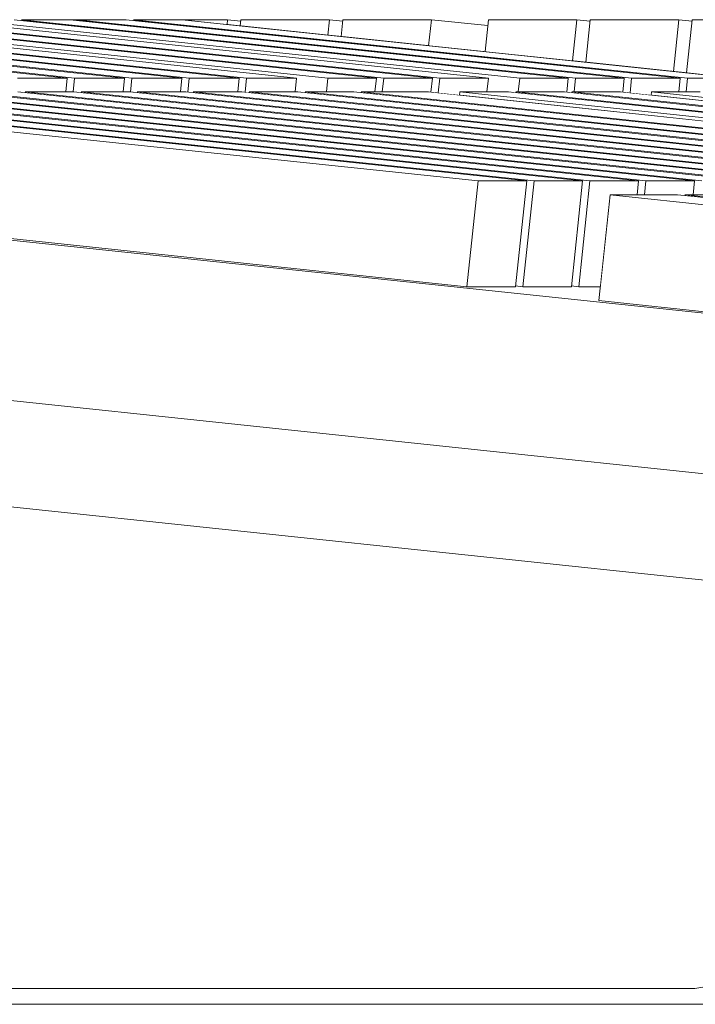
# Model space of a CAD drawing. Header units: millimetres. Extents: x -30280 to 309309, y -17460 to 4378.
# Tile 948 of 1056: x 255148 to 255160, y -12710 to -12691. Entities that reach past the tile are written whole.
import ezdxf

# ---------------------------------------------------------------- set-up
doc = ezdxf.new("R2010")
doc.units = ezdxf.units.MM
doc.header["$MEASUREMENT"] = 0
doc.linetypes.add('Wipeout_Contour', pattern=[1000, 0, -1000])
doc.layers.add('Nuevo_09_EI_Mobiliari general', color=7, linetype='Continuous')
doc.layers.add('Nuevo_09_EI_Mobiliari general_Pluma_Nº__1', color=7, linetype='Continuous', lineweight=5)

# ---------------------------------------------------------------- blocks, each defined once
blk = doc.blocks.new('Elem Sección_528_6', base_point=(235890.588, -13459.976))
at = {"layer": 'Nuevo_09_EI_Mobiliari general_Pluma_Nº__1', "color": 7, "linetype": 'Continuous', "lineweight": 5}
blk.add_line((255404.197, -12709.976), (254654.197, -12709.976), dxfattribs=at)
blk = doc.blocks.new('Elem Sección_532_6', base_point=(235890.588, -13459.976))
at = {"color": 254, "linetype": 'Wipeout_Contour', "lineweight": 0, "ltscale": 766391.750521}
blk.add_wipeout([(255148.553, -12691.465), (255148.674, -12691.478), (255148.676, -12691.463)], dxfattribs=at).dxf.layer = 'Nuevo_09_EI_Mobiliari general'
at = {"color": 254, "linetype": 'Wipeout_Contour', "lineweight": 0, "ltscale": 766399.465358}
blk.add_wipeout([(255151.499, -12691.463), (255150.643, -12691.463), (255151.489, -12691.552)], dxfattribs=at).dxf.layer = 'Nuevo_09_EI_Mobiliari general'
at = {"color": 254, "linetype": 'Wipeout_Contour', "lineweight": 0, "ltscale": 1021872.075092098}
blk.add_wipeout([(255151.75, -12691.463), (255151.738, -12691.578), (255153.386, -12691.752), (255153.416, -12691.463)], dxfattribs=at).dxf.layer = 'Nuevo_09_EI_Mobiliari general'
at = {"color": 254, "linetype": 'Wipeout_Contour', "lineweight": 0, "ltscale": 1021879.724313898}
blk.add_wipeout([(255153.667, -12691.463), (255153.635, -12691.778), (255155.282, -12691.952), (255155.333, -12691.463)], dxfattribs=at).dxf.layer = 'Nuevo_09_EI_Mobiliari general'
at = {"color": 254, "linetype": 'Wipeout_Contour', "lineweight": 0, "ltscale": 1021898.273637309}
blk.add_wipeout([(255158.322, -12691.463), (255158.238, -12692.263), (255159.885, -12692.436), (255159.987, -12691.463)], dxfattribs=at).dxf.layer = 'Nuevo_09_EI_Mobiliari general'
at = {"color": 254, "linetype": 'Wipeout_Contour', "lineweight": 0, "ltscale": 2554766.183703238}
blk.add_wipeout([(255160.134, -12692.462), (255161.067, -12692.56), (255161.04, -12692.822), (255161.444, -12692.822), (255161.581, -12692.836), (255161.582, -12692.822), (255161.747, -12692.822), (255161.762, -12692.822), (255161.904, -12691.463), (255160.239, -12691.463)], dxfattribs=at).dxf.layer = 'Nuevo_09_EI_Mobiliari general'
at = {"layer": 'Nuevo_09_EI_Mobiliari general_Pluma_Nº__1', "color": 7, "linetype": 'Continuous', "lineweight": 5}
blk.add_line((255148.538, -12691.463), (255148.676, -12691.463), dxfattribs=at)
at = {"color": 254, "linetype": 'Wipeout_Contour', "lineweight": 0, "ltscale": 1021868.274121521}
blk.add_wipeout([(255151.499, -12691.463), (255151.489, -12691.552), (255151.738, -12691.578), (255151.748, -12691.49)], dxfattribs=at).dxf.layer = 'Nuevo_09_EI_Mobiliari general'
at = {"color": 254, "linetype": 'Wipeout_Contour', "lineweight": 0, "ltscale": 1021875.911254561}
blk.add_wipeout([(255153.416, -12691.463), (255153.386, -12691.752), (255153.635, -12691.778), (255153.665, -12691.49)], dxfattribs=at).dxf.layer = 'Nuevo_09_EI_Mobiliari general'
at = {"color": 254, "linetype": 'Wipeout_Contour', "lineweight": 0, "ltscale": 1021885.177000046}
blk.add_wipeout([(255155.333, -12691.463), (255155.282, -12691.952), (255156.342, -12692.063), (255156.393, -12691.575)], dxfattribs=at).dxf.layer = 'Nuevo_09_EI_Mobiliari general'
at = {"color": 254, "linetype": 'Wipeout_Contour', "lineweight": 0, "ltscale": 1021902.089252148}
blk.add_wipeout([(255159.885, -12692.436), (255160.134, -12692.462), (255160.236, -12691.49), (255159.987, -12691.463)], dxfattribs=at).dxf.layer = 'Nuevo_09_EI_Mobiliari general'
at = {"layer": 'Nuevo_09_EI_Mobiliari general_Pluma_Nº__1', "color": 7, "linetype": 'Continuous', "lineweight": 5}
for p, q in [((255150.643, -12691.463), (255151.499, -12691.463)), ((255151.489, -12691.552), (255151.499, -12691.463)), ((255151.499, -12691.463), (255151.748, -12691.49)), ((255151.738, -12691.578), (255151.75, -12691.463)), ((255151.75, -12691.463), (255153.416, -12691.463)), ((255153.386, -12691.752), (255153.416, -12691.463)), ((255153.416, -12691.463), (255153.665, -12691.49)), ((255153.635, -12691.778), (255153.667, -12691.463)), ((255153.667, -12691.463), (255155.333, -12691.463)), ((255155.282, -12691.952), (255155.333, -12691.463)), ((255159.885, -12692.436), (255159.987, -12691.463)), ((255159.987, -12691.463), (255160.236, -12691.49)), ((255160.134, -12692.462), (255160.239, -12691.463)), ((255160.239, -12691.463), (255161.904, -12691.463))]:
    blk.add_line(p, q, dxfattribs=at)
at = {"color": 254, "linetype": 'Wipeout_Contour', "lineweight": 0, "ltscale": 1021890.634320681}
blk.add_wipeout([(255156.405, -12691.463), (255156.342, -12692.063), (255157.989, -12692.236), (255158.07, -12691.463)], dxfattribs=at).dxf.layer = 'Nuevo_09_EI_Mobiliari general'
at = {"layer": 'Nuevo_09_EI_Mobiliari general_Pluma_Nº__1', "color": 7, "linetype": 'Continuous', "lineweight": 5}
for p, q in [((255155.333, -12691.463), (255156.393, -12691.575)), ((255156.342, -12692.063), (255156.405, -12691.463))]:
    blk.add_line(p, q, dxfattribs=at)
at = {"color": 254, "linetype": 'Wipeout_Contour', "lineweight": 0, "ltscale": 1021894.452095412}
blk.add_wipeout([(255157.989, -12692.236), (255158.238, -12692.263), (255158.319, -12691.49), (255158.07, -12691.463)], dxfattribs=at).dxf.layer = 'Nuevo_09_EI_Mobiliari general'
at = {"layer": 'Nuevo_09_EI_Mobiliari general_Pluma_Nº__1', "color": 7, "linetype": 'Continuous', "lineweight": 5}
for p, q in [((255156.405, -12691.463), (255158.07, -12691.463)), ((255157.989, -12692.236), (255158.07, -12691.463)), ((255158.07, -12691.463), (255158.319, -12691.49)), ((255158.238, -12692.263), (255158.322, -12691.463)), ((255158.322, -12691.463), (255159.987, -12691.463))]:
    blk.add_line(p, q, dxfattribs=at)
blk = doc.blocks.new('Elem Sección_534_6', base_point=(235890.588, -13459.976))
at = {"color": 254, "linetype": 'Wipeout_Contour', "lineweight": 0, "ltscale": 1021833.149352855}
blk.add_wipeout([(255147.544, -12692.56), (255148.484, -12692.56), (255138.06, -12691.463), (255137.12, -12691.463)], dxfattribs=at).dxf.layer = 'Nuevo_09_EI_Mobiliari general'
at = {"color": 254, "linetype": 'Wipeout_Contour', "lineweight": 0, "ltscale": 1021877.366396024}
blk.add_wipeout([(255142.346, -12707.007), (255163.582, -12707.007), (255164.068, -12702.377), (255143.064, -12700.166)], dxfattribs=at).dxf.layer = 'Nuevo_09_EI_Mobiliari general'
at = {"color": 254, "linetype": 'Wipeout_Contour', "lineweight": 0, "ltscale": 1788244.709994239}
blk.add_wipeout([(255147.516, -12692.822), (255147.555, -12692.822), (255147.691, -12692.836), (255147.693, -12692.822), (255148.456, -12692.822), (255148.484, -12692.56), (255147.544, -12692.56)], dxfattribs=at).dxf.layer = 'Nuevo_09_EI_Mobiliari general'
at = {"color": 254, "linetype": 'Wipeout_Contour', "lineweight": 0, "ltscale": 1021875.763418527}
blk.add_wipeout([(255141.791, -12708.457), (255163.026, -12708.457), (255163.582, -12707.007), (255142.346, -12707.007)], dxfattribs=at).dxf.layer = 'Nuevo_09_EI_Mobiliari general'
at = {"color": 254, "linetype": 'Wipeout_Contour', "lineweight": 0, "ltscale": 1021837.45663337}
blk.add_wipeout([(255148.622, -12692.56), (255149.562, -12692.56), (255139.138, -12691.463), (255138.198, -12691.463)], dxfattribs=at).dxf.layer = 'Nuevo_09_EI_Mobiliari general'
at = {"color": 254, "linetype": 'Wipeout_Contour', "lineweight": 0, "ltscale": 1021872.487929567}
blk.add_wipeout([(255140.586, -12709.434), (255161.821, -12709.434), (255163.026, -12708.457), (255141.791, -12708.457)], dxfattribs=at).dxf.layer = 'Nuevo_09_EI_Mobiliari general'
at = {"color": 254, "linetype": 'Wipeout_Contour', "lineweight": 0, "ltscale": 1788252.250294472}
blk.add_wipeout([(255148.595, -12692.822), (255148.608, -12692.822), (255148.744, -12692.836), (255148.746, -12692.822), (255149.535, -12692.822), (255149.562, -12692.56), (255148.622, -12692.56)], dxfattribs=at).dxf.layer = 'Nuevo_09_EI_Mobiliari general'
at = {"color": 254, "linetype": 'Wipeout_Contour', "lineweight": 0, "ltscale": 1021867.143227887}
blk.add_wipeout([(255139.054, -12709.677), (255160.29, -12709.677), (255161.821, -12709.434), (255140.586, -12709.434)], dxfattribs=at).dxf.layer = 'Nuevo_09_EI_Mobiliari general'
at = {"layer": 'Nuevo_09_EI_Mobiliari general_Pluma_Nº__1', "color": 7, "linetype": 'Continuous', "lineweight": 5}
blk.add_line((255139.054, -12709.677), (255160.29, -12709.677), dxfattribs=at)
at = {"color": 254, "linetype": 'Wipeout_Contour', "lineweight": 0, "ltscale": 1532762.592296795}
blk.add_wipeout([(255138.197, -12691.478), (255148.484, -12692.56), (255148.456, -12692.822), (255148.595, -12692.822), (255148.622, -12692.56), (255138.198, -12691.463)], dxfattribs=at).dxf.layer = 'Nuevo_09_EI_Mobiliari general'
at = {"color": 254, "linetype": 'Wipeout_Contour', "lineweight": 0, "ltscale": 1277530.008559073}
blk.add_wipeout([(255128.221, -12696.605), (255128.014, -12698.582), (255231.286, -12709.453), (255231.493, -12707.475), (255231.384, -12707.464)], dxfattribs=at).dxf.layer = 'Nuevo_09_EI_Mobiliari general'
at = {"layer": 'Nuevo_09_EI_Mobiliari general_Pluma_Nº__1', "color": 7, "linetype": 'Continuous', "lineweight": 5}
blk.add_line((255161.821, -12709.434), (255160.29, -12709.677), dxfattribs=at)
at = {"color": 254, "linetype": 'Wipeout_Contour', "lineweight": 0, "ltscale": 1021841.76391393}
blk.add_wipeout([(255149.7, -12692.56), (255150.64, -12692.56), (255140.216, -12691.463), (255139.276, -12691.463)], dxfattribs=at).dxf.layer = 'Nuevo_09_EI_Mobiliari general'
at = {"color": 254, "linetype": 'Wipeout_Contour', "lineweight": 0, "ltscale": 1021983.069548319}
blk.add_wipeout([(255128.112, -12696.593), (255231.384, -12707.464), (255231.697, -12704.48), (255128.425, -12693.609)], dxfattribs=at).dxf.layer = 'Nuevo_09_EI_Mobiliari general'
at = {"color": 254, "linetype": 'Wipeout_Contour', "lineweight": 0, "ltscale": 1532794.078422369}
blk.add_wipeout([(255149.7, -12692.56), (255149.673, -12692.823), (255149.797, -12692.836), (255149.799, -12692.822), (255150.613, -12692.822), (255150.64, -12692.56)], dxfattribs=at).dxf.layer = 'Nuevo_09_EI_Mobiliari general'
at = {"color": 254, "linetype": 'Wipeout_Contour', "lineweight": 0, "ltscale": 24274624.35500605}
blk.add_wipeout([(255123.736, -12693.087), (255124.263, -12693.157), (255125.979, -12693.348), (255128.425, -12693.609), (255231.697, -12704.48), (255234.216, -12704.742), (255236.135, -12704.933), (255236.938, -12705.003), (255260.165, -12705.003), (255259.638, -12704.933), (255257.922, -12704.742), (255255.476, -12704.48), (255255.203, -12704.452), (255255.2, -12704.48), (255254.285, -12704.48), (255254.148, -12704.466), (255254.147, -12704.48), (255253.232, -12704.48), (255253.096, -12704.466), (255253.094, -12704.48), (255251.127, -12704.48), (255250.544, -12704.419), (255250.538, -12704.48), (255249.623, -12704.48), (255249.487, -12704.466), (255249.485, -12704.48), (255248.571, -12704.48), (255248.434, -12704.466), (255248.432, -12704.48), (255247.518, -12704.48), (255246.936, -12704.419), (255246.929, -12704.48), (255245.491, -12704.48), (255245.354, -12704.466), (255245.352, -12704.48), (255244.188, -12704.48), (255244.051, -12704.466), (255244.05, -12704.48), (255242.611, -12704.48), (255242.475, -12704.466), (255242.473, -12704.48), (255236.294, -12704.48), (255236.158, -12704.466), (255236.156, -12704.48), (255234.717, -12704.48), (255234.581, -12704.466), (255234.579, -12704.48), (255233.55, -12704.48), (255233.413, -12704.466), (255233.412, -12704.48), (255231.973, -12704.48), (255213.596, -12702.546), (255213.624, -12702.285), (255213.329, -12702.285), (255213.192, -12702.27), (255213.191, -12702.285), (255212.276, -12702.285), (255212.14, -12702.27), (255212.138, -12702.285), (255211.114, -12702.285), (255195.226, -12700.612), (255195.253, -12700.351), (255194.568, -12700.351), (255194.431, -12700.336), (255194.43, -12700.351), (255192.743, -12700.351), (255176.855, -12698.678), (255176.883, -12698.417), (255176.833, -12698.417), (255176.696, -12698.403), (255176.695, -12698.417), (255175.78, -12698.417), (255175.643, -12698.403), (255175.642, -12698.417), (255174.373, -12698.417), (255158.485, -12696.745), (255158.512, -12696.483), (255158.108, -12696.483), (255157.971, -12696.469), (255157.97, -12696.483), (255157.055, -12696.483), (255156.918, -12696.469), (255156.917, -12696.483), (255156.002, -12696.483), (255140.114, -12694.811), (255140.142, -12694.55), (255139.788, -12694.55), (255139.651, -12694.535), (255139.65, -12694.55), (255138.71, -12694.55), (255138.573, -12694.535), (255138.572, -12694.55), (255137.632, -12694.55), (255127.208, -12693.452), (255127.246, -12693.087)], dxfattribs=at).dxf.layer = 'Nuevo_09_EI_Mobiliari general'
at = {"layer": 'Nuevo_09_EI_Mobiliari general_Pluma_Nº__1', "color": 7, "linetype": 'Continuous', "lineweight": 5}
blk.add_line((255128.014, -12698.582), (255231.286, -12709.453), dxfattribs=at)
at = {"color": 254, "linetype": 'Wipeout_Contour', "lineweight": 0, "ltscale": 1788233.759803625}
blk.add_wipeout([(255139.275, -12691.478), (255149.562, -12692.56), (255149.535, -12692.822), (255149.66, -12692.822), (255149.673, -12692.823), (255149.7, -12692.56), (255139.276, -12691.463)], dxfattribs=at).dxf.layer = 'Nuevo_09_EI_Mobiliari general'
at = {"color": 254, "linetype": 'Wipeout_Contour', "lineweight": 0, "ltscale": 1021846.071194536}
blk.add_wipeout([(255141.295, -12691.463), (255140.355, -12691.463), (255150.778, -12692.56), (255151.718, -12692.56)], dxfattribs=at).dxf.layer = 'Nuevo_09_EI_Mobiliari general'
at = {"color": 254, "linetype": 'Wipeout_Contour', "lineweight": 0, "ltscale": 1532800.54057664}
blk.add_wipeout([(255150.751, -12692.826), (255150.85, -12692.836), (255150.852, -12692.822), (255151.691, -12692.822), (255151.718, -12692.56), (255150.778, -12692.56)], dxfattribs=at).dxf.layer = 'Nuevo_09_EI_Mobiliari general'
at = {"color": 254, "linetype": 'Wipeout_Contour', "lineweight": 0, "ltscale": 1788241.274226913}
blk.add_wipeout([(255140.353, -12691.478), (255150.64, -12692.56), (255150.613, -12692.822), (255150.713, -12692.822), (255150.751, -12692.826), (255150.778, -12692.56), (255140.355, -12691.463)], dxfattribs=at).dxf.layer = 'Nuevo_09_EI_Mobiliari general'
at = {"color": 254, "linetype": 'Wipeout_Contour', "lineweight": 0, "ltscale": 1021850.378475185}
blk.add_wipeout([(255151.857, -12692.56), (255152.796, -12692.56), (255142.373, -12691.463), (255141.433, -12691.463)], dxfattribs=at).dxf.layer = 'Nuevo_09_EI_Mobiliari general'
at = {"color": 254, "linetype": 'Wipeout_Contour', "lineweight": 0, "ltscale": 1532807.002700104}
blk.add_wipeout([(255151.857, -12692.56), (255151.828, -12692.828), (255151.903, -12692.836), (255151.904, -12692.822), (255152.769, -12692.822), (255152.796, -12692.56)], dxfattribs=at).dxf.layer = 'Nuevo_09_EI_Mobiliari general'
at = {"color": 254, "linetype": 'Wipeout_Contour', "lineweight": 0, "ltscale": 1788248.788652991}
blk.add_wipeout([(255141.433, -12691.463), (255141.431, -12691.478), (255151.718, -12692.56), (255151.691, -12692.822), (255151.766, -12692.822), (255151.828, -12692.828), (255151.857, -12692.56)], dxfattribs=at).dxf.layer = 'Nuevo_09_EI_Mobiliari general'
at = {"color": 254, "linetype": 'Wipeout_Contour', "lineweight": 0, "ltscale": 1021870.851871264}
blk.add_wipeout([(255156.994, -12692.56), (255157.908, -12692.56), (255147.485, -12691.463), (255146.57, -12691.463)], dxfattribs=at).dxf.layer = 'Nuevo_09_EI_Mobiliari general'
at = {"color": 254, "linetype": 'Wipeout_Contour', "lineweight": 0, "ltscale": 1021857.136708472}
blk.add_wipeout([(255156.211, -12694.494), (255157.126, -12694.494), (255141.238, -12692.822), (255140.323, -12692.822)], dxfattribs=at).dxf.layer = 'Nuevo_09_EI_Mobiliari general'
at = {"color": 254, "linetype": 'Wipeout_Contour', "lineweight": 0, "ltscale": 1021888.820391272}
blk.add_wipeout([(255156.002, -12696.483), (255156.917, -12696.483), (255157.126, -12694.494), (255156.211, -12694.494)], dxfattribs=at).dxf.layer = 'Nuevo_09_EI_Mobiliari general'
at = {"color": 254, "linetype": 'Wipeout_Contour', "lineweight": 0, "ltscale": 1021855.090503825}
blk.add_wipeout([(255140.114, -12694.811), (255156.002, -12696.483), (255156.211, -12694.494), (255140.323, -12692.822)], dxfattribs=at).dxf.layer = 'Nuevo_09_EI_Mobiliari general'
at = {"color": 254, "linetype": 'Wipeout_Contour', "lineweight": 0, "ltscale": 1021861.342892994}
blk.add_wipeout([(255142.29, -12692.822), (255141.376, -12692.822), (255157.264, -12694.494), (255158.178, -12694.494)], dxfattribs=at).dxf.layer = 'Nuevo_09_EI_Mobiliari general'
at = {"color": 254, "linetype": 'Wipeout_Contour', "lineweight": 0, "ltscale": 1021893.026574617}
blk.add_wipeout([(255157.264, -12694.494), (255157.055, -12696.483), (255157.97, -12696.483), (255158.178, -12694.494)], dxfattribs=at).dxf.layer = 'Nuevo_09_EI_Mobiliari general'
at = {"color": 254, "linetype": 'Wipeout_Contour', "lineweight": 0, "ltscale": 1532803.770363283}
blk.add_wipeout([(255141.376, -12692.822), (255141.374, -12692.836), (255157.126, -12694.494), (255156.918, -12696.469), (255157.055, -12696.483), (255157.264, -12694.494)], dxfattribs=at).dxf.layer = 'Nuevo_09_EI_Mobiliari general'
at = {"color": 254, "linetype": 'Wipeout_Contour', "lineweight": 0, "ltscale": 1021865.54907755}
blk.add_wipeout([(255158.317, -12694.494), (255159.231, -12694.494), (255143.343, -12692.822), (255142.429, -12692.822)], dxfattribs=at).dxf.layer = 'Nuevo_09_EI_Mobiliari general'
at = {"color": 254, "linetype": 'Wipeout_Contour', "lineweight": 0, "ltscale": 1532845.744867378}
blk.add_wipeout([(255158.317, -12694.494), (255158.108, -12696.483), (255158.512, -12696.483), (255158.694, -12694.756), (255159.204, -12694.756), (255159.231, -12694.494)], dxfattribs=at).dxf.layer = 'Nuevo_09_EI_Mobiliari general'
at = {"color": 254, "linetype": 'Wipeout_Contour', "lineweight": 0, "ltscale": 1532810.079639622}
blk.add_wipeout([(255142.429, -12692.822), (255142.427, -12692.836), (255158.178, -12694.494), (255157.971, -12696.469), (255158.108, -12696.483), (255158.317, -12694.494)], dxfattribs=at).dxf.layer = 'Nuevo_09_EI_Mobiliari general'
at = {"layer": 'Nuevo_09_EI_Mobiliari general_Pluma_Nº__1', "color": 7, "linetype": 'Continuous', "lineweight": 5}
for p, q in [((255156.002, -12696.483), (255156.917, -12696.483)), ((255156.918, -12696.469), (255157.055, -12696.483)), ((255157.055, -12696.483), (255157.97, -12696.483)), ((255157.971, -12696.469), (255158.108, -12696.483))]:
    blk.add_line(p, q, dxfattribs=at)
at = {"color": 254, "linetype": 'Wipeout_Contour', "lineweight": 0, "ltscale": 1021869.755262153}
blk.add_wipeout([(255159.37, -12694.494), (255160.284, -12694.494), (255144.396, -12692.822), (255143.482, -12692.822)], dxfattribs=at).dxf.layer = 'Nuevo_09_EI_Mobiliari general'
at = {"color": 254, "linetype": 'Wipeout_Contour', "lineweight": 0, "ltscale": 2043803.303744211}
blk.add_wipeout([(255159.342, -12694.756), (255159.962, -12694.756), (255160.099, -12694.77), (255160.101, -12694.756), (255160.199, -12694.756), (255160.257, -12694.756), (255160.284, -12694.494), (255159.37, -12694.494)], dxfattribs=at).dxf.layer = 'Nuevo_09_EI_Mobiliari general'
at = {"color": 254, "linetype": 'Wipeout_Contour', "lineweight": 0, "ltscale": 1532816.596807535}
blk.add_wipeout([(255143.48, -12692.836), (255159.231, -12694.494), (255159.204, -12694.756), (255159.342, -12694.756), (255159.37, -12694.494), (255143.482, -12692.822)], dxfattribs=at).dxf.layer = 'Nuevo_09_EI_Mobiliari general'
at = {"color": 254, "linetype": 'Wipeout_Contour', "lineweight": 0, "ltscale": 1021873.961446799}
blk.add_wipeout([(255160.422, -12694.494), (255161.337, -12694.494), (255145.449, -12692.822), (255144.534, -12692.822)], dxfattribs=at).dxf.layer = 'Nuevo_09_EI_Mobiliari general'
at = {"color": 254, "linetype": 'Wipeout_Contour', "lineweight": 0, "ltscale": 1532822.906084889}
blk.add_wipeout([(255144.533, -12692.836), (255160.284, -12694.494), (255160.257, -12694.756), (255160.395, -12694.756), (255160.422, -12694.494), (255144.534, -12692.822)], dxfattribs=at).dxf.layer = 'Nuevo_09_EI_Mobiliari general'
at = {"color": 254, "linetype": 'Wipeout_Contour', "lineweight": 0, "ltscale": 1021878.167631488}
blk.add_wipeout([(255161.475, -12694.494), (255162.39, -12694.494), (255146.502, -12692.822), (255145.587, -12692.822)], dxfattribs=at).dxf.layer = 'Nuevo_09_EI_Mobiliari general'
at = {"color": 254, "linetype": 'Wipeout_Contour', "lineweight": 0, "ltscale": 1532829.215360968}
blk.add_wipeout([(255145.586, -12692.836), (255161.337, -12694.494), (255161.31, -12694.756), (255161.448, -12694.756), (255161.475, -12694.494), (255145.587, -12692.822)], dxfattribs=at).dxf.layer = 'Nuevo_09_EI_Mobiliari general'
at = {"color": 254, "linetype": 'Wipeout_Contour', "lineweight": 0, "ltscale": 1021882.373816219}
blk.add_wipeout([(255162.528, -12694.494), (255163.443, -12694.494), (255147.555, -12692.822), (255146.64, -12692.822)], dxfattribs=at).dxf.layer = 'Nuevo_09_EI_Mobiliari general'
at = {"color": 254, "linetype": 'Wipeout_Contour', "lineweight": 0, "ltscale": 1532835.524638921}
blk.add_wipeout([(255146.639, -12692.836), (255162.39, -12694.494), (255162.362, -12694.756), (255162.501, -12694.756), (255162.528, -12694.494), (255146.64, -12692.822)], dxfattribs=at).dxf.layer = 'Nuevo_09_EI_Mobiliari general'
at = {"color": 254, "linetype": 'Wipeout_Contour', "lineweight": 0, "ltscale": 1021886.580000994}
blk.add_wipeout([(255163.581, -12694.494), (255164.496, -12694.494), (255148.608, -12692.822), (255147.693, -12692.822)], dxfattribs=at).dxf.layer = 'Nuevo_09_EI_Mobiliari general'
at = {"color": 254, "linetype": 'Wipeout_Contour', "lineweight": 0, "ltscale": 1532841.833916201}
blk.add_wipeout([(255147.691, -12692.836), (255163.443, -12694.494), (255163.415, -12694.756), (255163.554, -12694.756), (255163.581, -12694.494), (255147.693, -12692.822)], dxfattribs=at).dxf.layer = 'Nuevo_09_EI_Mobiliari general'
at = {"color": 254, "linetype": 'Wipeout_Contour', "lineweight": 0, "ltscale": 1021890.786185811}
blk.add_wipeout([(255164.634, -12694.494), (255165.548, -12694.494), (255149.66, -12692.822), (255148.746, -12692.822)], dxfattribs=at).dxf.layer = 'Nuevo_09_EI_Mobiliari general'
at = {"color": 254, "linetype": 'Wipeout_Contour', "lineweight": 0, "ltscale": 1532848.143192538}
blk.add_wipeout([(255148.744, -12692.836), (255164.496, -12694.494), (255164.468, -12694.756), (255164.606, -12694.756), (255164.634, -12694.494), (255148.746, -12692.822)], dxfattribs=at).dxf.layer = 'Nuevo_09_EI_Mobiliari general'
at = {"color": 254, "linetype": 'Wipeout_Contour', "lineweight": 0, "ltscale": 1021894.992370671}
blk.add_wipeout([(255165.687, -12694.494), (255166.601, -12694.494), (255150.713, -12692.822), (255149.799, -12692.822)], dxfattribs=at).dxf.layer = 'Nuevo_09_EI_Mobiliari general'
at = {"color": 254, "linetype": 'Wipeout_Contour', "lineweight": 0, "ltscale": 1532854.452469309}
blk.add_wipeout([(255149.797, -12692.836), (255165.548, -12694.494), (255165.521, -12694.756), (255165.659, -12694.756), (255165.687, -12694.494), (255149.799, -12692.822)], dxfattribs=at).dxf.layer = 'Nuevo_09_EI_Mobiliari general'
at = {"color": 254, "linetype": 'Wipeout_Contour', "lineweight": 0, "ltscale": 1021899.198555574}
blk.add_wipeout([(255166.74, -12694.494), (255167.654, -12694.494), (255151.766, -12692.822), (255150.852, -12692.822)], dxfattribs=at).dxf.layer = 'Nuevo_09_EI_Mobiliari general'
at = {"color": 254, "linetype": 'Wipeout_Contour', "lineweight": 0, "ltscale": 1532860.761746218}
blk.add_wipeout([(255150.85, -12692.836), (255166.601, -12694.494), (255166.574, -12694.756), (255166.712, -12694.756), (255166.74, -12694.494), (255150.852, -12692.822)], dxfattribs=at).dxf.layer = 'Nuevo_09_EI_Mobiliari general'
at = {"color": 254, "linetype": 'Wipeout_Contour', "lineweight": 0, "ltscale": 1021903.40474052}
blk.add_wipeout([(255167.792, -12694.494), (255168.707, -12694.494), (255152.819, -12692.822), (255151.904, -12692.822)], dxfattribs=at).dxf.layer = 'Nuevo_09_EI_Mobiliari general'
at = {"color": 254, "linetype": 'Wipeout_Contour', "lineweight": 0, "ltscale": 1532867.071023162}
blk.add_wipeout([(255151.903, -12692.836), (255167.654, -12694.494), (255167.627, -12694.756), (255167.765, -12694.756), (255167.792, -12694.494), (255151.904, -12692.822)], dxfattribs=at).dxf.layer = 'Nuevo_09_EI_Mobiliari general'
at = {"color": 254, "linetype": 'Wipeout_Contour', "lineweight": 0, "ltscale": 1021907.610925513}
blk.add_wipeout([(255153.872, -12692.822), (255152.957, -12692.822), (255168.845, -12694.494), (255169.76, -12694.494)], dxfattribs=at).dxf.layer = 'Nuevo_09_EI_Mobiliari general'
at = {"color": 254, "linetype": 'Wipeout_Contour', "lineweight": 0, "ltscale": 1532873.380300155}
blk.add_wipeout([(255152.956, -12692.836), (255168.707, -12694.494), (255168.68, -12694.756), (255168.818, -12694.756), (255168.845, -12694.494), (255152.957, -12692.822)], dxfattribs=at).dxf.layer = 'Nuevo_09_EI_Mobiliari general'
at = {"color": 254, "linetype": 'Wipeout_Contour', "lineweight": 0, "ltscale": 1021912.52477476}
blk.add_wipeout([(255169.898, -12694.494), (255171.167, -12694.494), (255155.279, -12692.822), (255154.01, -12692.822)], dxfattribs=at).dxf.layer = 'Nuevo_09_EI_Mobiliari general'
at = {"color": 254, "linetype": 'Wipeout_Contour', "lineweight": 0, "ltscale": 1532879.689578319}
blk.add_wipeout([(255154.009, -12692.836), (255169.76, -12694.494), (255169.732, -12694.756), (255169.871, -12694.756), (255169.898, -12694.494), (255154.01, -12692.822)], dxfattribs=at).dxf.layer = 'Nuevo_09_EI_Mobiliari general'
at = {"color": 254, "linetype": 'Wipeout_Contour', "lineweight": 0, "ltscale": 1277364.697692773}
blk.add_wipeout([(255156.994, -12692.56), (255156.966, -12692.822), (255157.835, -12692.822), (255157.881, -12692.827), (255157.908, -12692.56)], dxfattribs=at).dxf.layer = 'Nuevo_09_EI_Mobiliari general'
at = {"color": 254, "linetype": 'Wipeout_Contour', "lineweight": 0, "ltscale": 1021931.619959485}
blk.add_wipeout([(255174.582, -12696.428), (255175.85, -12696.428), (255159.962, -12694.756), (255158.694, -12694.756)], dxfattribs=at).dxf.layer = 'Nuevo_09_EI_Mobiliari general'
at = {"color": 254, "linetype": 'Wipeout_Contour', "lineweight": 0, "ltscale": 2299227.700874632}
blk.add_wipeout([(255146.564, -12691.525), (255156.405, -12692.56), (255156.378, -12692.822), (255156.782, -12692.822), (255156.919, -12692.836), (255156.92, -12692.822), (255156.966, -12692.822), (255156.994, -12692.56), (255146.57, -12691.463)], dxfattribs=at).dxf.layer = 'Nuevo_09_EI_Mobiliari general'
at = {"color": 254, "linetype": 'Wipeout_Contour', "lineweight": 0, "ltscale": 1021928.866107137}
blk.add_wipeout([(255158.485, -12696.745), (255174.373, -12698.417), (255174.582, -12696.428), (255158.694, -12694.756)], dxfattribs=at).dxf.layer = 'Nuevo_09_EI_Mobiliari general'
at = {"layer": 'Nuevo_09_EI_Mobiliari general_Pluma_Nº__1', "color": 7, "linetype": 'Continuous', "lineweight": 5}
blk.add_line((255158.108, -12696.483), (255158.512, -12696.483), dxfattribs=at)
at = {"color": 254, "linetype": 'Wipeout_Contour', "lineweight": 0, "ltscale": 1021875.058057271}
blk.add_wipeout([(255158.047, -12692.56), (255158.961, -12692.56), (255148.538, -12691.463), (255147.623, -12691.463)], dxfattribs=at).dxf.layer = 'Nuevo_09_EI_Mobiliari general'
at = {"color": 254, "linetype": 'Wipeout_Contour', "lineweight": 0, "ltscale": 1021936.533807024}
blk.add_wipeout([(255161.015, -12694.756), (255160.101, -12694.756), (255175.989, -12696.428), (255176.903, -12696.428)], dxfattribs=at).dxf.layer = 'Nuevo_09_EI_Mobiliari general'
at = {"color": 254, "linetype": 'Wipeout_Contour', "lineweight": 0, "ltscale": 1277369.955423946}
blk.add_wipeout([(255158.047, -12692.56), (255158.019, -12692.822), (255158.888, -12692.822), (255158.933, -12692.827), (255158.961, -12692.56)], dxfattribs=at).dxf.layer = 'Nuevo_09_EI_Mobiliari general'
at = {"color": 254, "linetype": 'Wipeout_Contour', "lineweight": 0, "ltscale": 1532916.556754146}
blk.add_wipeout([(255160.101, -12694.756), (255160.099, -12694.77), (255175.85, -12696.428), (255175.643, -12698.403), (255175.78, -12698.417), (255175.989, -12696.428)], dxfattribs=at).dxf.layer = 'Nuevo_09_EI_Mobiliari general'
at = {"layer": 'Nuevo_09_EI_Mobiliari general_Pluma_Nº__1', "color": 7, "linetype": 'Continuous', "lineweight": 5}
for p, q in [((255128.112, -12696.593), (255231.384, -12707.464)), ((255158.485, -12696.745), (255174.373, -12698.417))]:
    blk.add_line(p, q, dxfattribs=at)
at = {"color": 254, "linetype": 'Wipeout_Contour', "lineweight": 0, "ltscale": 2043765.09224075}
blk.add_wipeout([(255147.621, -12691.478), (255157.908, -12692.56), (255157.881, -12692.827), (255157.972, -12692.836), (255157.973, -12692.822), (255158.019, -12692.822), (255158.047, -12692.56), (255147.623, -12691.463)], dxfattribs=at).dxf.layer = 'Nuevo_09_EI_Mobiliari general'
at = {"color": 254, "linetype": 'Wipeout_Contour', "lineweight": 0, "ltscale": 1021879.264243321}
blk.add_wipeout([(255149.59, -12691.463), (255148.676, -12691.463), (255159.1, -12692.56), (255160.014, -12692.56)], dxfattribs=at).dxf.layer = 'Nuevo_09_EI_Mobiliari general'
at = {"color": 254, "linetype": 'Wipeout_Contour', "lineweight": 0, "ltscale": 1532850.292661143}
blk.add_wipeout([(255159.1, -12692.56), (255159.07, -12692.841), (255159.47, -12692.883), (255159.476, -12692.822), (255159.987, -12692.822), (255160.014, -12692.56)], dxfattribs=at).dxf.layer = 'Nuevo_09_EI_Mobiliari general'
at = {"color": 254, "linetype": 'Wipeout_Contour', "lineweight": 0, "ltscale": 1532825.376804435}
blk.add_wipeout([(255148.674, -12691.478), (255158.961, -12692.56), (255158.933, -12692.827), (255159.07, -12692.841), (255159.1, -12692.56), (255148.676, -12691.463)], dxfattribs=at).dxf.layer = 'Nuevo_09_EI_Mobiliari general'
at = {"color": 254, "linetype": 'Wipeout_Contour', "lineweight": 0, "ltscale": 1021883.470429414}
blk.add_wipeout([(255160.152, -12692.56), (255161.067, -12692.56), (255150.643, -12691.463), (255149.729, -12691.463)], dxfattribs=at).dxf.layer = 'Nuevo_09_EI_Mobiliari general'
at = {"color": 254, "linetype": 'Wipeout_Contour', "lineweight": 0, "ltscale": 1788332.756968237}
blk.add_wipeout([(255160.125, -12692.822), (255160.391, -12692.822), (255160.528, -12692.836), (255160.529, -12692.822), (255161.04, -12692.822), (255161.067, -12692.56), (255160.152, -12692.56)], dxfattribs=at).dxf.layer = 'Nuevo_09_EI_Mobiliari general'
at = {"color": 254, "linetype": 'Wipeout_Contour', "lineweight": 0, "ltscale": 1532831.688809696}
blk.add_wipeout([(255149.727, -12691.478), (255160.014, -12692.56), (255159.987, -12692.822), (255160.125, -12692.822), (255160.152, -12692.56), (255149.729, -12691.463)], dxfattribs=at).dxf.layer = 'Nuevo_09_EI_Mobiliari general'
at = {"layer": 'Nuevo_09_EI_Mobiliari general_Pluma_Nº__1', "color": 7, "linetype": 'Continuous', "lineweight": 5}
for p, q in [((255156.994, -12692.56), (255157.908, -12692.56)), ((255158.047, -12692.56), (255158.961, -12692.56)), ((255159.1, -12692.56), (255160.014, -12692.56)), ((255160.152, -12692.56), (255161.067, -12692.56))]:
    blk.add_line(p, q, dxfattribs=at)
at = {"color": 254, "linetype": 'Wipeout_Contour', "lineweight": 0, "ltscale": 1021856.434260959}
blk.add_wipeout([(255153.385, -12692.56), (255154.3, -12692.56), (255143.876, -12691.463), (255142.961, -12691.463)], dxfattribs=at).dxf.layer = 'Nuevo_09_EI_Mobiliari general'
at = {"color": 254, "linetype": 'Wipeout_Contour', "lineweight": 0, "ltscale": 1021933.655284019}
blk.add_wipeout([(255175.364, -12694.494), (255176.279, -12694.494), (255160.391, -12692.822), (255159.476, -12692.822)], dxfattribs=at).dxf.layer = 'Nuevo_09_EI_Mobiliari general'
at = {"color": 254, "linetype": 'Wipeout_Contour', "lineweight": 0, "ltscale": 1788285.397891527}
blk.add_wipeout([(255153.385, -12692.56), (255153.358, -12692.822), (255153.872, -12692.822), (255154.009, -12692.836), (255154.01, -12692.822), (255154.272, -12692.822), (255154.3, -12692.56)], dxfattribs=at).dxf.layer = 'Nuevo_09_EI_Mobiliari general'
at = {"color": 254, "linetype": 'Wipeout_Contour', "lineweight": 0, "ltscale": 2299382.677404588}
blk.add_wipeout([(255159.47, -12692.883), (255174.776, -12694.494), (255174.748, -12694.756), (255175.153, -12694.756), (255175.289, -12694.77), (255175.291, -12694.756), (255175.337, -12694.756), (255175.364, -12694.494), (255159.476, -12692.822)], dxfattribs=at).dxf.layer = 'Nuevo_09_EI_Mobiliari general'
at = {"color": 254, "linetype": 'Wipeout_Contour', "lineweight": 0, "ltscale": 2299194.301533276}
blk.add_wipeout([(255142.955, -12691.525), (255152.796, -12692.56), (255152.769, -12692.822), (255152.819, -12692.822), (255152.956, -12692.836), (255152.957, -12692.822), (255153.358, -12692.822), (255153.385, -12692.56), (255142.961, -12691.463)], dxfattribs=at).dxf.layer = 'Nuevo_09_EI_Mobiliari general'
at = {"color": 254, "linetype": 'Wipeout_Contour', "lineweight": 0, "ltscale": 1021860.640446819}
blk.add_wipeout([(255154.438, -12692.56), (255155.352, -12692.56), (255144.929, -12691.463), (255144.014, -12691.463)], dxfattribs=at).dxf.layer = 'Nuevo_09_EI_Mobiliari general'
at = {"color": 254, "linetype": 'Wipeout_Contour', "lineweight": 0, "ltscale": 1277351.933413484}
blk.add_wipeout([(255154.41, -12692.822), (255155.279, -12692.822), (255155.325, -12692.827), (255155.352, -12692.56), (255154.438, -12692.56)], dxfattribs=at).dxf.layer = 'Nuevo_09_EI_Mobiliari general'
at = {"color": 254, "linetype": 'Wipeout_Contour', "lineweight": 0, "ltscale": 1532797.443835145}
blk.add_wipeout([(255144.013, -12691.478), (255154.3, -12692.56), (255154.272, -12692.822), (255154.41, -12692.822), (255154.438, -12692.56), (255144.014, -12691.463)], dxfattribs=at).dxf.layer = 'Nuevo_09_EI_Mobiliari general'
at = {"color": 254, "linetype": 'Wipeout_Contour', "lineweight": 0, "ltscale": 1021864.846632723}
blk.add_wipeout([(255155.491, -12692.56), (255156.405, -12692.56), (255145.982, -12691.463), (255145.067, -12691.463)], dxfattribs=at).dxf.layer = 'Nuevo_09_EI_Mobiliari general'
at = {"color": 254, "linetype": 'Wipeout_Contour', "lineweight": 0, "ltscale": 1532828.666247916}
blk.add_wipeout([(255155.491, -12692.56), (255155.461, -12692.841), (255155.861, -12692.883), (255155.867, -12692.822), (255156.378, -12692.822), (255156.405, -12692.56)], dxfattribs=at).dxf.layer = 'Nuevo_09_EI_Mobiliari general'
at = {"color": 254, "linetype": 'Wipeout_Contour', "lineweight": 0, "ltscale": 1532803.750388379}
blk.add_wipeout([(255145.067, -12691.463), (255145.065, -12691.478), (255155.352, -12692.56), (255155.325, -12692.827), (255155.461, -12692.841), (255155.491, -12692.56)], dxfattribs=at).dxf.layer = 'Nuevo_09_EI_Mobiliari general'
at = {"color": 254, "linetype": 'Wipeout_Contour', "lineweight": 0, "ltscale": 1021919.237676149}
blk.add_wipeout([(255171.755, -12694.494), (255172.67, -12694.494), (255156.782, -12692.822), (255155.867, -12692.822)], dxfattribs=at).dxf.layer = 'Nuevo_09_EI_Mobiliari general'
at = {"layer": 'Nuevo_09_EI_Mobiliari general_Pluma_Nº__1', "color": 7, "linetype": 'Continuous', "lineweight": 5}
for p, q in [((255148.484, -12692.56), (255138.06, -12691.463)), ((255138.198, -12691.463), (255148.622, -12692.56)), ((255149.562, -12692.56), (255139.138, -12691.463)), ((255139.276, -12691.463), (255149.7, -12692.56)), ((255150.64, -12692.56), (255140.216, -12691.463)), ((255140.355, -12691.463), (255150.778, -12692.56)), ((255151.718, -12692.56), (255141.295, -12691.463)), ((255141.433, -12691.463), (255151.857, -12692.56)), ((255152.796, -12692.56), (255142.373, -12691.463)), ((255142.961, -12691.463), (255153.385, -12692.56)), ((255154.3, -12692.56), (255143.876, -12691.463)), ((255144.014, -12691.463), (255154.438, -12692.56)), ((255155.352, -12692.56), (255144.929, -12691.463)), ((255145.067, -12691.463), (255155.491, -12692.56)), ((255156.405, -12692.56), (255145.982, -12691.463)), ((255146.57, -12691.463), (255156.994, -12692.56)), ((255157.908, -12692.56), (255147.485, -12691.463)), ((255148.538, -12691.463), (255147.623, -12691.463)), ((255147.623, -12691.463), (255158.047, -12692.56)), ((255158.961, -12692.56), (255148.538, -12691.463)), ((255149.59, -12691.463), (255148.676, -12691.463)), ((255148.676, -12691.463), (255159.1, -12692.56)), ((255160.014, -12692.56), (255149.59, -12691.463)), ((255150.643, -12691.463), (255149.729, -12691.463)), ((255149.729, -12691.463), (255160.152, -12692.56)), ((255161.067, -12692.56), (255150.643, -12691.463)), ((255147.544, -12692.56), (255148.484, -12692.56)), ((255148.456, -12692.822), (255148.484, -12692.56)), ((255148.595, -12692.822), (255148.622, -12692.56)), ((255148.622, -12692.56), (255149.562, -12692.56)), ((255149.535, -12692.822), (255149.562, -12692.56)), ((255149.673, -12692.823), (255149.7, -12692.56)), ((255149.7, -12692.56), (255150.64, -12692.56)), ((255150.613, -12692.822), (255150.64, -12692.56)), ((255150.751, -12692.826), (255150.778, -12692.56)), ((255150.778, -12692.56), (255151.718, -12692.56)), ((255151.691, -12692.822), (255151.718, -12692.56)), ((255151.828, -12692.828), (255151.857, -12692.56)), ((255151.857, -12692.56), (255152.796, -12692.56)), ((255152.769, -12692.822), (255152.796, -12692.56)), ((255153.358, -12692.822), (255153.385, -12692.56)), ((255153.385, -12692.56), (255154.3, -12692.56)), ((255154.272, -12692.822), (255154.3, -12692.56)), ((255154.41, -12692.822), (255154.438, -12692.56)), ((255154.438, -12692.56), (255155.352, -12692.56)), ((255155.325, -12692.827), (255155.352, -12692.56)), ((255155.461, -12692.841), (255155.491, -12692.56)), ((255155.491, -12692.56), (255156.405, -12692.56)), ((255148.608, -12692.822), (255147.693, -12692.822)), ((255149.66, -12692.822), (255148.746, -12692.822)), ((255150.713, -12692.822), (255149.799, -12692.822)), ((255151.766, -12692.822), (255150.852, -12692.822)), ((255152.819, -12692.822), (255151.904, -12692.822)), ((255153.872, -12692.822), (255152.957, -12692.822)), ((255155.279, -12692.822), (255154.01, -12692.822))]:
    blk.add_line(p, q, dxfattribs=at)
at = {"color": 254, "linetype": 'Wipeout_Contour', "lineweight": 0, "ltscale": 2299350.237789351}
blk.add_wipeout([(255155.861, -12692.883), (255171.167, -12694.494), (255171.139, -12694.756), (255171.544, -12694.756), (255171.68, -12694.77), (255171.682, -12694.756), (255171.728, -12694.756), (255171.755, -12694.494), (255155.867, -12692.822)], dxfattribs=at).dxf.layer = 'Nuevo_09_EI_Mobiliari general'
at = {"layer": 'Nuevo_09_EI_Mobiliari general_Pluma_Nº__1', "color": 7, "linetype": 'Continuous', "lineweight": 5}
for p, q in [((255156.378, -12692.822), (255156.405, -12692.56)), ((255140.323, -12692.822), (255156.211, -12694.494)), ((255155.861, -12692.883), (255155.867, -12692.822)), ((255156.782, -12692.822), (255155.867, -12692.822)), ((255156.002, -12696.483), (255156.211, -12694.494)), ((255140.114, -12694.811), (255156.002, -12696.483))]:
    blk.add_line(p, q, dxfattribs=at)
at = {"color": 254, "linetype": 'Wipeout_Contour', "lineweight": 0, "ltscale": 1021923.443861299}
blk.add_wipeout([(255172.808, -12694.494), (255173.723, -12694.494), (255157.835, -12692.822), (255156.92, -12692.822)], dxfattribs=at).dxf.layer = 'Nuevo_09_EI_Mobiliari general'
at = {"color": 254, "linetype": 'Wipeout_Contour', "lineweight": 0, "ltscale": 2043872.826381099}
blk.add_wipeout([(255156.919, -12692.836), (255172.67, -12694.494), (255172.642, -12694.76), (255172.733, -12694.77), (255172.735, -12694.756), (255172.781, -12694.756), (255172.808, -12694.494), (255156.92, -12692.822)], dxfattribs=at).dxf.layer = 'Nuevo_09_EI_Mobiliari general'
at = {"layer": 'Nuevo_09_EI_Mobiliari general_Pluma_Nº__1', "color": 7, "linetype": 'Continuous', "lineweight": 5}
for p, q in [((255156.966, -12692.822), (255156.994, -12692.56)), ((255157.126, -12694.494), (255141.238, -12692.822)), ((255141.376, -12692.822), (255157.264, -12694.494)), ((255157.835, -12692.822), (255156.92, -12692.822)), ((255156.211, -12694.494), (255157.126, -12694.494)), ((255156.917, -12696.483), (255157.126, -12694.494)), ((255157.055, -12696.483), (255157.264, -12694.494))]:
    blk.add_line(p, q, dxfattribs=at)
at = {"color": 254, "linetype": 'Wipeout_Contour', "lineweight": 0, "ltscale": 1021927.650046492}
blk.add_wipeout([(255173.861, -12694.494), (255174.776, -12694.494), (255158.888, -12692.822), (255157.973, -12692.822)], dxfattribs=at).dxf.layer = 'Nuevo_09_EI_Mobiliari general'
at = {"color": 254, "linetype": 'Wipeout_Contour', "lineweight": 0, "ltscale": 1532903.436598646}
blk.add_wipeout([(255157.972, -12692.836), (255173.723, -12694.494), (255173.695, -12694.76), (255173.832, -12694.775), (255173.861, -12694.494), (255157.973, -12692.822)], dxfattribs=at).dxf.layer = 'Nuevo_09_EI_Mobiliari general'
at = {"layer": 'Nuevo_09_EI_Mobiliari general_Pluma_Nº__1', "color": 7, "linetype": 'Continuous', "lineweight": 5}
for p, q in [((255157.881, -12692.827), (255157.908, -12692.56)), ((255158.019, -12692.822), (255158.047, -12692.56)), ((255158.933, -12692.827), (255158.961, -12692.56)), ((255159.07, -12692.841), (255159.1, -12692.56)), ((255159.987, -12692.822), (255160.014, -12692.56)), ((255160.125, -12692.822), (255160.152, -12692.56)), ((255158.178, -12694.494), (255142.29, -12692.822)), ((255142.429, -12692.822), (255158.317, -12694.494)), ((255159.231, -12694.494), (255143.343, -12692.822)), ((255143.482, -12692.822), (255159.37, -12694.494)), ((255160.284, -12694.494), (255144.396, -12692.822)), ((255144.534, -12692.822), (255160.422, -12694.494)), ((255161.337, -12694.494), (255145.449, -12692.822)), ((255145.587, -12692.822), (255161.475, -12694.494)), ((255162.39, -12694.494), (255146.502, -12692.822)), ((255146.64, -12692.822), (255162.528, -12694.494)), ((255163.443, -12694.494), (255147.555, -12692.822)), ((255147.693, -12692.822), (255163.581, -12694.494)), ((255164.496, -12694.494), (255148.608, -12692.822)), ((255148.746, -12692.822), (255164.634, -12694.494)), ((255165.548, -12694.494), (255149.66, -12692.822)), ((255149.799, -12692.822), (255165.687, -12694.494)), ((255166.601, -12694.494), (255150.713, -12692.822)), ((255150.852, -12692.822), (255166.74, -12694.494)), ((255167.654, -12694.494), (255151.766, -12692.822)), ((255151.904, -12692.822), (255167.792, -12694.494)), ((255168.707, -12694.494), (255152.819, -12692.822)), ((255152.957, -12692.822), (255168.845, -12694.494)), ((255169.76, -12694.494), (255153.872, -12692.822)), ((255154.01, -12692.822), (255169.898, -12694.494)), ((255171.167, -12694.494), (255155.279, -12692.822)), ((255155.867, -12692.822), (255171.755, -12694.494)), ((255172.67, -12694.494), (255156.782, -12692.822)), ((255156.92, -12692.822), (255172.808, -12694.494)), ((255173.723, -12694.494), (255157.835, -12692.822)), ((255158.888, -12692.822), (255157.973, -12692.822)), ((255157.973, -12692.822), (255173.861, -12694.494)), ((255174.776, -12694.494), (255158.888, -12692.822)), ((255159.47, -12692.883), (255159.476, -12692.822)), ((255160.391, -12692.822), (255159.476, -12692.822)), ((255159.476, -12692.822), (255175.364, -12694.494)), ((255128.425, -12693.609), (255231.697, -12704.48)), ((255157.264, -12694.494), (255158.178, -12694.494)), ((255157.97, -12696.483), (255158.178, -12694.494)), ((255158.108, -12696.483), (255158.317, -12694.494)), ((255158.317, -12694.494), (255159.231, -12694.494)), ((255159.204, -12694.756), (255159.231, -12694.494)), ((255159.342, -12694.756), (255159.37, -12694.494)), ((255159.37, -12694.494), (255160.284, -12694.494)), ((255160.257, -12694.756), (255160.284, -12694.494)), ((255158.485, -12696.745), (255158.694, -12694.756)), ((255159.962, -12694.756), (255158.694, -12694.756)), ((255158.694, -12694.756), (255174.582, -12696.428)), ((255175.85, -12696.428), (255159.962, -12694.756)), ((255161.015, -12694.756), (255160.101, -12694.756)), ((255160.101, -12694.756), (255175.989, -12696.428))]:
    blk.add_line(p, q, dxfattribs=at)

msp = doc.modelspace()

# ---------------------------------------------------------------- block references
at = {"layer": 'Nuevo_09_EI_Mobiliari general', "lineweight": 0}
for name in ['Elem Sección_532_6', 'Elem Sección_528_6']:
    msp.add_blockref(name, (235890.588, -13459.976), dxfattribs=at)

# ---------------------------------------------------------------- next in the draw order: block references
msp.add_blockref('Elem Sección_534_6', (235890.588, -13459.976), dxfattribs=at)

doc.saveas('drawing.dxf')
